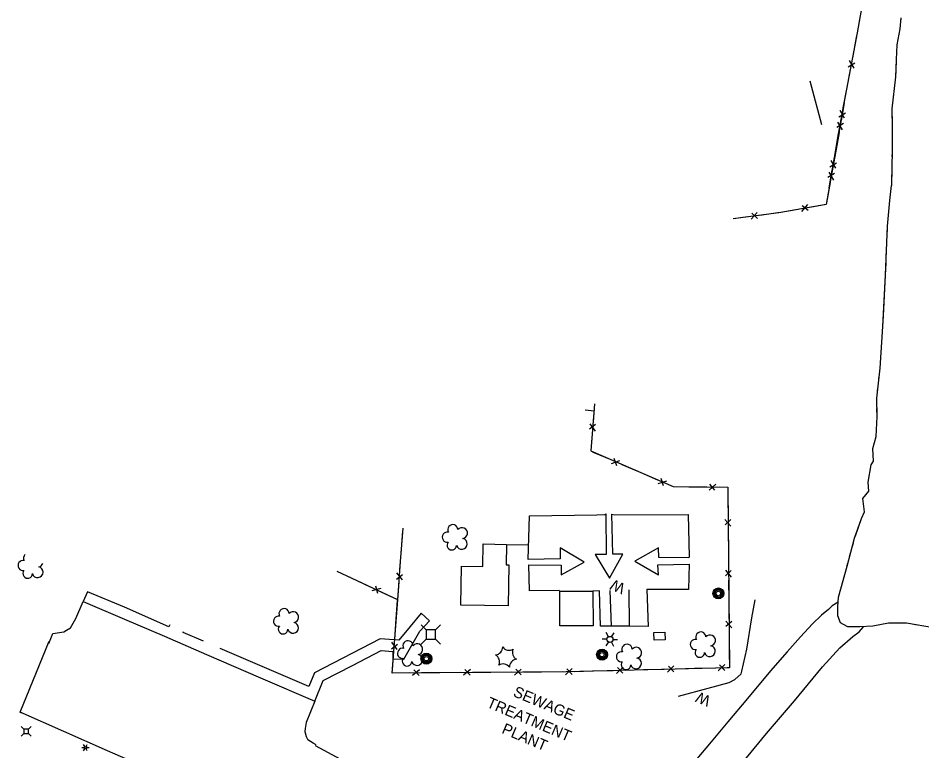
# Model space of a CAD drawing. Extents: x 588843 to 2552415, y 180129 to 269402.
# Drawn here: x 592444.3 to 592938.7, y 186291.4 to 186692.3 of the extents above; entities that cross this region are included whole.
import ezdxf

# ---------------------------------------------------------------- set-up
doc = ezdxf.new("R2010")
doc.units = 0
for name, color, linetype in [('E_LTG', 7, 'Continuous'), ('E_RDWY', 7, 'Continuous'), ('E_UTL_AG_Bold', 7, 'Continuous'), ('Level 12', 7, 'Continuous'), ('Level 14', 7, 'Continuous'), ('Level 15', 7, 'Continuous'), ('Level 16', 7, 'Continuous'), ('Level 17', 7, 'Continuous'), ('Level 18', 7, 'Continuous'), ('Level 19', 7, 'Continuous'), ('Level 21', 7, 'Continuous')]:
    doc.layers.add(name, color=color, linetype=linetype)

# ---------------------------------------------------------------- blocks, each defined once
blk = doc.blocks.new('LPOL_2')
at = {"layer": 'E_LTG'}
for p, q in [((-4, 0), (-1.5, 0)), ((-0.75, 1.3), (-2, 3.46)), ((0.75, 1.3), (2, 3.46)), ((1.5, 0), (4, 0)), ((-2, -3.46), (-0.75, -1.3)), ((2, -3.46), (0.75, -1.3))]:
    blk.add_line(p, q, dxfattribs=at)
for radius in [1.5, 1.5, 1.5, 0.125]:
    blk.add_circle((0, 0), radius, dxfattribs=at)

msp = doc.modelspace()

# ---------------------------------------------------------------- linework, layer by layer
at = {"layer": 'E_RDWY'}
for points in [[(592532.98, 186274.14), (592493.18, 186291.52), (592445.44, 186312.53), (592461.27, 186351.36)], [(592460.79, 186350.18), (592461.27, 186351.36)], [(592446.26, 186312.17), (592445.44, 186312.53), (592445.5, 186312.69)], [(592606.72, 186294.41), (592620.55, 186286.94)]]:
    msp.add_lwpolyline(points, dxfattribs=at)
at = {"layer": 'E_UTL_AG_Bold'}
for p, q in [((592447.47, 186303.38), (592446.06, 186304.8)), ((592449.97, 186303.38), (592451.39, 186304.8)), ((592447.47, 186300.88), (592446.06, 186299.47)), ((592449.97, 186300.88), (592451.39, 186299.47))]:
    msp.add_line(p, q, dxfattribs=at)
msp.add_lwpolyline([(592447.47, 186300.88), (592449.97, 186300.88), (592449.97, 186303.38), (592447.47, 186303.38)], close=True, dxfattribs=at)
at = {"layer": 'Level 12'}
for points in [[(592686.45, 186371.22), (592686.86, 186392.52), (592698.5, 186392.3), (592698.73, 186404.64), (592711.42, 186404.4), (592711.21, 186393.18), (592712.75, 186393.15), (592712.33, 186370.72), (592686.45, 186371.22)], [(592740.54, 186378.76), (592758.73, 186378.78), (592758.75, 186359.83), (592740.56, 186359.81), (592740.54, 186378.76)], [(592792.06, 186356.22), (592798.06, 186356.36), (592798.15, 186352.16), (592792.15, 186352.02), (592792.06, 186356.22)]]:
    msp.add_lwpolyline(points, dxfattribs=at)
at = {"layer": 'Level 14'}
for p, q in [((592767.23, 186353.86), (592766.03, 186356.16)), ((592768.93, 186353.85), (592770.3, 186356.08)), ((592766.4, 186352.49), (592763.79, 186352.57)), ((592767.15, 186351), (592765.79, 186348.81)), ((592768.79, 186350.96), (592770.03, 186348.78)), ((592769.67, 186352.4), (592772.19, 186352.33))]:
    msp.add_line(p, q, dxfattribs=at)
msp.add_circle((592768.03, 186352.43), 1.64, dxfattribs=at)
at = {"layer": 'Level 15'}
for p, q in [((592898.38, 186665.71), (592902.02, 186667.87)), ((592901.54, 186664.94), (592899.04, 186669.19)), ((592893.22, 186638.32), (592896.84, 186640.51)), ((592896.38, 186637.57), (592893.86, 186641.81)), ((592895.7, 186634.64), (592892.09, 186632.44)), ((592892.54, 186635.37), (592895.09, 186631.15)), ((592888.37, 186610.88), (592891.98, 186613.08)), ((592891.53, 186610.15), (592888.99, 186614.37)), ((592887.7, 186607.94), (592890.24, 186603.71)), ((592890.86, 186607.21), (592887.25, 186605.01)), ((592876, 186590.24), (592872.88, 186586.43)), ((592876.37, 186587.02), (592873.08, 186589.68)), ((592848.53, 186585.96), (592845.28, 186582.25)), ((592848.8, 186582.73), (592845.6, 186585.5)), ((592760.19, 186469.92), (592756.8, 186467.4)), ((592756.98, 186470.36), (592759.9, 186466.39)), ((592768.8, 186448.71), (592773.49, 186450.21)), ((592770.23, 186451.62), (592771.55, 186447.6)), ((592795.82, 186440.59), (592797.13, 186436.57)), ((592794.38, 186437.68), (592799.07, 186439.18)), ((592822.23, 186434.1), (592825.98, 186437.31)), ((592822.43, 186437.34), (592825.2, 186434.14)), ((592830.87, 186418.07), (592834.14, 186414.38)), ((592834.11, 186417.93), (592830.96, 186415.11)), ((592651.25, 186385.35), (592654.62, 186387.9)), ((592654.47, 186384.94), (592651.51, 186388.89)), ((592831.13, 186390.21), (592834.41, 186386.52)), ((592834.37, 186390.07), (592831.23, 186387.25)), ((592641.07, 186377.44), (592639.9, 186381.5)), ((592642.61, 186380.3), (592637.86, 186378.95)), ((592831.39, 186362.35), (592834.67, 186358.67)), ((592834.63, 186362.21), (592831.49, 186359.39)), ((592651.67, 186346.89), (592648.71, 186350.84)), ((592648.45, 186347.3), (592651.82, 186349.85)), ((592691.66, 186336.02), (592687.96, 186332.76)), ((592691.51, 186332.79), (592688.69, 186335.94)), ((592719.52, 186336.19), (592715.82, 186332.93)), ((592719.37, 186332.96), (592716.55, 186336.11)), ((592747.35, 186336.43), (592743.71, 186333.1)), ((592747.26, 186333.19), (592744.38, 186336.29)), ((592775.19, 186337.16), (592771.56, 186333.83)), ((592775.11, 186333.92), (592772.23, 186337.02)), ((592803.04, 186337.89), (592799.41, 186334.55)), ((592802.96, 186334.65), (592800.08, 186337.74)), ((592830.89, 186338.62), (592827.26, 186335.28)), ((592830.81, 186335.38), (592827.93, 186338.47)), ((592663.8, 186335.85), (592660.1, 186332.59)), ((592663.65, 186332.61), (592660.83, 186335.77))]:
    msp.add_line(p, q, dxfattribs=at)
for points in [[(592887.88, 186599.5), (592895.03, 186639.87), (592903.41, 186684.24), (592913.84, 186743.15)], [(592902.93, 186681.71), (592903.41, 186684.24), (592904.7, 186691.51)], [(592900.83, 186670.59), (592902.93, 186681.71)], [(592897.76, 186654.34), (592899.61, 186664.12)], [(592895.66, 186643.21), (592897.76, 186654.34)], [(592896.19, 186646.02), (592886.34, 186590.24), (592860.41, 186585.83), (592835.44, 186582.43)], [(592896.19, 186646.02), (592894.46, 186636.21)], [(592892.74, 186626.94), (592894.47, 186636.74)], [(592893.31, 186629.73), (592891.34, 186618.58)], [(592890.76, 186615.79), (592892.74, 186626.94)], [(592891.34, 186618.58), (592889.61, 186608.78)], [(592887.88, 186599.5), (592889.61, 186609.31)], [(592888.47, 186602.3), (592886.5, 186591.15)], [(592886.5, 186591.15), (592886.34, 186590.24), (592877.43, 186588.72)], [(592843.39, 186583.51), (592835.44, 186582.43)], [(592859.78, 186585.74), (592849.91, 186584.4)], [(592870.94, 186587.62), (592860.41, 186585.83), (592859.78, 186585.74)], [(592759.64, 186481.3), (592757.47, 186455.49), (592802.66, 186436), (592832.44, 186435.75), (592833.37, 186336.94), (592744.01, 186334.61), (592648.98, 186334.02), (592651.92, 186373.98)], [(592759.64, 186481.3), (592758.81, 186471.38)], [(592758.26, 186464.82), (592757.47, 186455.49), (592759.28, 186454.71)], [(592759.28, 186454.71), (592768.42, 186450.77)], [(592774.46, 186448.16), (592784.86, 186443.68)], [(592784.86, 186443.68), (592794, 186439.74)], [(592800.05, 186437.13), (592802.66, 186436), (592811.13, 186435.93)], [(592811.13, 186435.93), (592821.09, 186435.85)], [(592827.67, 186435.79), (592832.44, 186435.75), (592832.5, 186429.2)], [(592832.5, 186429.2), (592832.6, 186419.25)], [(592740.36, 186379.12), (592724.1, 186378.9), (592723.59, 186393.12), (592741.25, 186393.11), (592741.31, 186387.79), (592753.84, 186394.73), (592740.82, 186402.5), (592740.79, 186396.43), (592723.3, 186396.16), (592723.99, 186419.99), (592760.91, 186420.62), (592765.17, 186420.8), (592765.73, 186421.18), (592765.92, 186398.85), (592759.89, 186398.89), (592767.71, 186385.87), (592775.06, 186399.07), (592769.57, 186399.09), (592768.99, 186420.99), (592770.72, 186420.49), (592810.75, 186420.68), (592811.3, 186397.59), (592811.16, 186397.06), (592794.75, 186397.28), (592794.61, 186402.52), (592781.65, 186395.15), (592794.58, 186387.67), (592794.27, 186393.19), (592811.39, 186393.49), (592810.94, 186379.64), (592788.11, 186379.71), (592788.86, 186359.48), (592778.68, 186359.71), (592768.84, 186359.59), (592762.82, 186359.62)], [(592651.92, 186373.98), (592653.47, 186395.05), (592654.91, 186413.29)], [(592654, 186401.76), (592654.79, 186411.69)], [(592832.66, 186412.67), (592832.77, 186401.35)], [(592653.13, 186390.48), (592653.47, 186395.05), (592654, 186401.76)], [(592832.77, 186401.35), (592832.86, 186391.39)], [(592651.92, 186373.98), (592618.85, 186389.57)], [(592626.72, 186385.86), (592618.85, 186389.57)], [(592636.96, 186381.04), (592626.72, 186385.86)], [(592651.92, 186373.98), (592652.65, 186383.91)], [(592832.92, 186384.81), (592833.03, 186373.49)], [(592651.92, 186373.98), (592642.91, 186378.23)], [(592762.36, 186378.97), (592758.73, 186378.77)], [(592762.82, 186359.62), (592762.36, 186378.97)], [(592768.84, 186359.59), (592768.15, 186379.17)], [(592778.68, 186359.71), (592778.56, 186379.44)], [(592651.17, 186363.72), (592651.9, 186373.65)], [(592805.55, 186321.42), (592821.83, 186325.82), (592833.15, 186328.79), (592836.24, 186330.4), (592839.77, 186333.63), (592840.16, 186335.07), (592842.94, 186347.14), (592845.71, 186364.17), (592847.49, 186374.08)], [(592833.03, 186373.49), (592833.12, 186363.53)], [(592650.33, 186352.43), (592651.17, 186363.72)], [(592833.18, 186356.95), (592833.29, 186345.63)], [(592649.12, 186335.93), (592649.85, 186345.86)], [(592833.29, 186345.63), (592833.37, 186336.94), (592832.1, 186336.91)], [(592658.39, 186334.08), (592648.98, 186334.02), (592649.12, 186335.93)], [(592797.67, 186336.01), (592786.35, 186335.71)], [(592814.2, 186336.44), (592804.25, 186336.18)], [(592825.52, 186336.74), (592814.2, 186336.44)], [(592674.93, 186334.18), (592664.97, 186334.12)], [(592686.25, 186334.25), (592674.93, 186334.18)], [(592702.79, 186334.35), (592692.83, 186334.29)], [(592714.11, 186334.42), (592702.79, 186334.35)], [(592730.65, 186334.52), (592720.69, 186334.46)], [(592741.97, 186334.59), (592730.65, 186334.52)], [(592758.5, 186334.98), (592748.55, 186334.72)], [(592769.82, 186335.28), (592758.5, 186334.98)], [(592786.35, 186335.71), (592776.4, 186335.45)]]:
    msp.add_lwpolyline(points, dxfattribs=at)
at = {"layer": 'Level 16'}
for centre, radius in [((592827.35, 186377.58), 3), ((592827.36, 186377.58), 2.43), ((592827.34, 186377.55), 1.94), ((592827.29, 186377.54), 1.21), ((592763.7, 186344.08), 3), ((592763.7, 186344.08), 2.43), ((592763.69, 186344.05), 1.94), ((592667.64, 186341.87), 3), ((592667.65, 186341.86), 2.43), ((592667.64, 186341.84), 1.94), ((592667.58, 186341.82), 1.21), ((592763.64, 186344.04), 1.21)]:
    msp.add_circle(centre, radius, dxfattribs=at)
at = {"layer": 'Level 17'}
for points in [[(592883.95, 186633.93), (592878.3, 186655.04), (592877.51, 186657.81)], [(592754.55, 186477.96), (592759.35, 186477.45)], [(592711.42, 186404.11), (592723.54, 186404.29)], [(592527.26, 186360.37), (592526.83, 186359.36), (592502.58, 186369.96), (592482.27, 186378.48), (592479.89, 186373.23)], [(592461.03, 186350.18), (592463.34, 186355.64), (592469.36, 186356.54), (592470.85, 186357.55), (592472.93, 186358.83), (592475.93, 186363.77), (592479.89, 186373.23)], [(592479.89, 186373.23), (592502.57, 186363.42), (592524.43, 186354.1), (592547.34, 186344.13), (592576.83, 186331.4), (592606.6, 186318.68)], [(592892.84, 186372.76), (592889.63, 186370.82), (592887.62, 186368.82), (592883.74, 186365.72), (592878.76, 186361.01), (592872.17, 186353.85), (592864.9, 186345.56), (592855.79, 186335.27), (592843.19, 186320.02), (592832.53, 186307.4), (592823.33, 186296.47), (592815.52, 186287.05), (592808.73, 186279.07), (592798.32, 186266.58), (592789.78, 186256.49), (592777.04, 186241.31), (592766.18, 186228.28), (592765.55, 186227.51)], [(592606.6, 186318.68), (592611.14, 186329.92), (592627.13, 186338.07), (592642.95, 186346.34), (592649.22, 186345.79), (592649.22, 186341.75), (592655.27, 186341.65), (592664.11, 186356.95), (592669.34, 186362.55), (592664.81, 186366.69), (592658.77, 186359.52), (592652.55, 186351.91), (592642.28, 186352.77), (592606.49, 186334.05), (592603.4, 186326.57), (592585.49, 186334.38), (592562.39, 186344.24), (592554.85, 186347.49)], [(592545.73, 186351.42), (592534.6, 186356.23), (592534.81, 186356.71)], [(592779.96, 186213.05), (592780.25, 186213.4), (592794.95, 186231.18), (592809.37, 186247.96), (592824.65, 186265.85), (592838.44, 186282.52), (592853.66, 186300.92), (592868.96, 186318.88), (592884.36, 186337.42), (592893.84, 186347.75), (592900.88, 186354.03), (592904.26, 186356.64), (592906.73, 186359.32)], [(592606.6, 186318.68), (592601.93, 186306.94), (592601.32, 186303.69), (592601.15, 186302.12), (592601.87, 186299.33), (592602.82, 186297.46)], [(592446.37, 186312.09), (592445.46, 186312.49), (592445.54, 186312.67)], [(592607.27, 186294.8), (592605.77, 186295.6), (592602.82, 186297.46)]]:
    msp.add_lwpolyline(points, dxfattribs=at)
at = {"layer": 'Level 18'}
for centre, radius, start, end in [((592682.07, 186412.41), 2.78, 1.3946, 209.1675), ((592679.07, 186408.33), 2.78, 78.0716, 279.0826), ((592687.11, 186410.55), 2.97, 278.4237, 139.6575), ((592681.53, 186403.93), 2.61, 140.7797, 358.7123), ((592687, 186404.69), 2.97, 196.0745, 79.0477), ((592447.06, 186392.84), 2.78, 78.0716, 279.0826), ((592450.06, 186396.92), 2.78, 137.9605, 209.1675), ((592454.99, 186389.21), 2.97, 196.0745, 79.0477), ((592455.11, 186395.06), 2.97, 278.4237, 338.903), ((592449.53, 186388.45), 2.61, 140.7797, 358.7123), ((592589.75, 186366.47), 2.78, 1.3946, 209.1675), ((592594.79, 186364.61), 2.97, 278.4237, 139.6575), ((592586.75, 186362.39), 2.78, 78.0716, 279.0826), ((592594.68, 186358.76), 2.97, 196.0745, 79.0477), ((592589.21, 186357.99), 2.61, 140.7797, 358.7123), ((592817.75, 186353.7), 2.78, 1.3946, 209.1675), ((592657.56, 186348.88), 2.78, 1.3946, 209.1675), ((592814.75, 186349.62), 2.78, 78.0716, 279.0826), ((592822.79, 186351.84), 2.97, 278.4237, 139.6575), ((592654.56, 186344.8), 2.78, 78.0716, 279.0826), ((592662.6, 186347.02), 2.97, 278.4237, 139.6575), ((592705.05, 186348.22), 4.3, 275.2113, 0.9762), ((592712.86, 186350.77), 4.3, 215.2113, 300.9762), ((592718.98, 186345.28), 4.3, 155.2113, 240.9762), ((592777.32, 186347.01), 2.78, 1.3946, 209.1675), ((592782.36, 186345.15), 2.97, 278.4237, 139.6575), ((592817.21, 186345.22), 2.61, 140.7797, 358.7123), ((592822.68, 186345.98), 2.97, 196.0745, 79.0477), ((592657.02, 186340.41), 2.61, 140.7797, 358.7123), ((592662.49, 186341.17), 2.97, 196.0745, 79.0477), ((592703.35, 186340.18), 4.3, 335.2113, 60.9762), ((592717.29, 186337.24), 4.3, 95.2113, 180.9762), ((592774.32, 186342.93), 2.78, 78.0716, 279.0826), ((592782.25, 186339.3), 2.97, 196.0745, 79.0477), ((592709.47, 186334.69), 4.3, 35.2113, 120.9762), ((592776.78, 186338.53), 2.61, 140.7797, 358.7123)]:
    msp.add_arc(centre, radius, start, end, dxfattribs=at)
at = {"layer": 'Level 19'}
for points in [[(592927.09, 186692.39), (592926.52, 186686.35), (592924.94, 186677.59), (592924.55, 186669.64), (592924.26, 186660.24), (592922.24, 186642.71), (592922.32, 186632.04), (592922.33, 186620.12), (592921.94, 186600.68)], [(592927.08, 186692.27), (592926.52, 186686.35), (592924.94, 186677.59), (592924.55, 186669.64), (592924.36, 186663.45)], [(592924.36, 186663.45), (592924.26, 186660.24), (592922.24, 186642.71), (592922.3, 186634.57)], [(592922.32, 186630.57), (592922.32, 186628.57)], [(592922.33, 186624.57), (592922.33, 186622.57)], [(592922.3, 186618.57), (592922.26, 186616.57)], [(592922.18, 186612.57), (592921.94, 186600.68)], [(592912.12, 186449.95), (592911.78, 186456.85), (592913.68, 186463.45), (592914.17, 186474.37), (592913.94, 186484.41), (592915.83, 186500.77), (592917.33, 186523.62), (592918.71, 186551.6), (592919.88, 186578.43), (592921.15, 186592.49), (592921.94, 186600.68)], [(592920.06, 186580.44), (592921.15, 186592.49), (592921.94, 186600.68)], [(592919.7, 186574.45), (592919.79, 186576.45)], [(592919.44, 186568.46), (592919.53, 186570.46)], [(592919.18, 186562.46), (592919.27, 186564.46)], [(592917.62, 186529.5), (592918.71, 186551.6), (592919.01, 186558.47)], [(592915.8, 186500.56), (592915.83, 186500.77), (592917.33, 186523.62), (592917.62, 186529.5)], [(592915.11, 186494.6), (592915.34, 186496.58)], [(592914.42, 186488.64), (592914.65, 186490.62)], [(592913.98, 186482.67), (592913.94, 186484.41), (592913.97, 186484.66)], [(592912.12, 186449.95), (592911.78, 186456.85), (592913.68, 186463.45), (592914.17, 186474.37), (592914.07, 186478.67)], [(592944.93, 186358.75), (592930.29, 186361.23), (592920.4, 186361.23), (592911.78, 186359.57), (592904.66, 186359.22), (592898.19, 186359.33), (592894.14, 186361.45), (592892.67, 186365.29), (592892.61, 186370.28), (592893.11, 186375.57), (592897.68, 186392.48), (592901.83, 186407.78), (592905.54, 186418.52), (592907.2, 186422.13), (592906.42, 186429.52), (592909.69, 186433.43), (592909.31, 186438.34), (592910.93, 186447.89), (592912.12, 186449.95)], [(592909.49, 186436), (592909.31, 186438.34), (592910.93, 186447.89), (592912.12, 186449.95)], [(592902.3, 186409.14), (592905.54, 186418.52), (592907.2, 186422.13), (592906.42, 186429.52), (592909.69, 186433.43), (592909.49, 186436)], [(592900.63, 186403.38), (592901.16, 186405.31)], [(592899.07, 186397.59), (592899.59, 186399.52)], [(592897.5, 186391.8), (592897.68, 186392.48), (592898.02, 186393.73)], [(592895.71, 186360.63), (592894.14, 186361.45), (592892.67, 186365.29), (592892.61, 186370.28), (592893.11, 186375.57), (592896.45, 186387.93)], [(592924.23, 186361.23), (592920.4, 186361.23), (592911.78, 186359.57), (592904.66, 186359.22), (592898.19, 186359.33), (592895.71, 186360.63)], [(592930.23, 186361.23), (592928.23, 186361.23)], [(592936.14, 186360.24), (592934.17, 186360.57)]]:
    msp.add_lwpolyline(points, dxfattribs=at)
at = {"layer": 'Level 21'}
for p, q in [((592667.54, 186357.63), (592664.71, 186360.46)), ((592672.54, 186357.63), (592675.37, 186360.46)), ((592667.54, 186352.63), (592664.71, 186349.8)), ((592672.54, 186352.63), (592675.37, 186349.8))]:
    msp.add_line(p, q, dxfattribs=at)
msp.add_lwpolyline([(592667.54, 186352.63), (592672.54, 186352.63), (592672.54, 186357.63), (592667.54, 186357.63)], close=True, dxfattribs=at)

# ---------------------------------------------------------------- block references
at = {"layer": 'E_LTG', "xscale": 0.5, "yscale": 0.5}
msp.add_blockref('LPOL_2', (592481.13, 186293.25), dxfattribs=at)

# ---------------------------------------------------------------- texts
at = {"layer": 'Level 12'}
for s, p in [('SEWAGE', (592714.63, 186321.53)), ('TREATMENT', (592700.12, 186315.57)), ('PLANT', (592708.39, 186301.31))]:
    msp.add_text(s, height=6, rotation=337, dxfattribs=at).set_placement(p)
at = {"layer": 'Level 15'}
for p in [(592776.88, 186382.51), (592823.64, 186321.01)]:
    msp.add_text('W', height=6, rotation=157, dxfattribs=at).set_placement(p)

doc.saveas('drawing.dxf')
